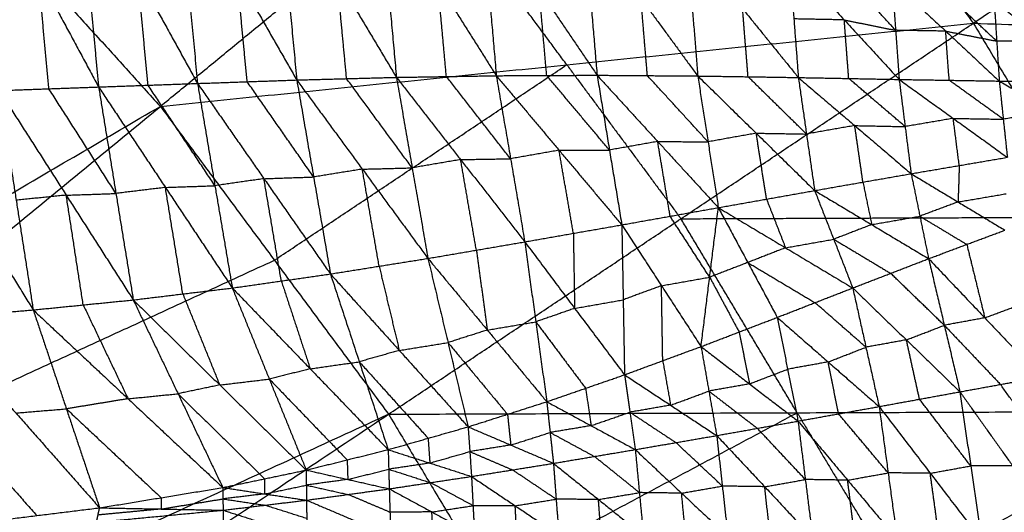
# Model space of a CAD drawing. Header units: millimetres. Extents: x -106 to 110, y -96 to 120.
# Tile 787 of 1020: x 33.45 to 44.28, y 34.72 to 40.14. Entities that reach past the tile are written whole.
import ezdxf

# ---------------------------------------------------------------- set-up
doc = ezdxf.new("R2010")
doc.units = ezdxf.units.MM
doc.header["$MEASUREMENT"] = 0
doc.layers.add('Default', color=7, linetype='Continuous', true_color=0x000000)

msp = doc.modelspace()

# ---------------------------------------------------------------- linework, layer by layer
at = {"layer": 'Default'}
for points in [[(43.937, 40.098, 3.861), (47.402, 42.413, 3.907), (50.867, 44.728, 3.952)], [(34.998, 39.184, 3.809), (37.987, 41.637, 3.835), (40.976, 44.091, 3.861)], [(40.976, 44.091, 3.861), (42.457, 42.094, 3.861), (43.937, 40.098, 3.861)], [(32.169, 42.305, 3.809), (33.583, 40.745, 3.809), (34.998, 39.184, 3.809)], [(32.996, 41.85, -2.828), (33.658, 40.624, -2.638), (34.319, 39.397, -2.448)], [(34.091, 41.816, -2.726), (34.205, 40.607, -2.587), (34.319, 39.397, -2.448)], [(34.091, 41.816, -2.726), (34.749, 40.626, -2.533), (35.407, 39.436, -2.339)], [(35.186, 41.761, -2.607), (35.296, 40.599, -2.473), (35.407, 39.436, -2.339)], [(35.186, 41.761, -2.607), (35.842, 40.617, -2.411), (36.498, 39.474, -2.214)], [(36.291, 41.676, -2.47), (36.394, 40.575, -2.342), (36.498, 39.474, -2.214)], [(36.291, 41.676, -2.47), (36.942, 40.59, -2.272), (37.594, 39.503, -2.073)], [(39.467, 39.641, 3.835), (38.727, 40.639, 3.835), (37.987, 41.637, 3.835)], [(37.406, 41.557, -2.315), (37.5, 40.53, -2.194), (37.594, 39.503, -2.073)], [(37.406, 41.557, -2.315), (38.049, 40.539, -2.116), (38.692, 39.521, -1.917)], [(38.527, 41.405, -2.143), (38.61, 40.463, -2.03), (38.692, 39.521, -1.917)], [(38.527, 41.405, -2.143), (39.163, 40.465, -1.943), (39.8, 39.526, -1.743)], [(39.656, 41.221, -1.952), (39.728, 40.373, -1.848), (39.8, 39.526, -1.743)], [(39.656, 41.221, -1.952), (40.282, 40.369, -1.753), (40.907, 39.518, -1.553)], [(40.787, 41.012, -1.742), (40.847, 40.265, -1.648), (40.907, 39.518, -1.553)], [(40.787, 41.012, -1.742), (41.4, 40.257, -1.545), (42.013, 39.501, -1.348)], [(26.418, 36.554, 3.779), (30.001, 38.649, 3.794), (33.583, 40.745, 3.809)], [(41.914, 40.789, -1.515), (41.964, 40.145, -1.432), (42.013, 39.501, -1.348)], [(41.914, 40.789, -1.515), (42.518, 40.134, -1.323), (43.121, 39.48, -1.132)], [(33.772, 39.378, -2.495), (33.715, 40.001, -2.567), (33.658, 40.624, -2.638)], [(34.863, 39.417, -2.394), (34.806, 40.022, -2.463), (34.749, 40.626, -2.533)], [(35.953, 39.455, -2.277), (35.897, 40.036, -2.344), (35.842, 40.617, -2.411)], [(43.083, 40.02, -1.203), (42.781, 40.347, -1.299), (42.479, 40.674, -1.395)], [(37.046, 39.489, -2.144), (36.994, 40.039, -2.208), (36.942, 40.59, -2.272)], [(38.143, 39.512, -1.995), (38.096, 40.026, -2.056), (38.049, 40.539, -2.116)], [(43.044, 40.56, -1.275), (43.083, 40.02, -1.203), (43.121, 39.48, -1.132)], [(43.044, 40.56, -1.275), (43.633, 40.011, -1.094), (44.222, 39.462, -0.913)], [(39.246, 39.524, -1.83), (39.205, 39.994, -1.887), (39.163, 40.465, -1.943)], [(44.194, 39.901, -0.972), (43.899, 40.175, -1.063), (43.605, 40.45, -1.153)], [(40.353, 39.522, -1.648), (40.318, 39.946, -1.7), (40.282, 40.369, -1.753)], [(44.166, 40.34, -1.032), (44.194, 39.901, -0.972), (44.222, 39.462, -0.913)], [(44.166, 40.34, -1.032), (44.745, 39.895, -0.865), (45.325, 39.449, -0.697)], [(41.46, 39.51, -1.451), (41.43, 39.883, -1.498), (41.4, 40.257, -1.545)], [(34.998, 39.184, 3.809), (39.467, 39.641, 3.835), (43.937, 40.098, 3.861)], [(37.507, 35.801, 3.809), (40.722, 37.949, 3.835), (43.937, 40.098, 3.861)], [(42.518, 40.134, -1.323), (42.241, 40.14, -1.377), (41.964, 40.145, -1.432)], [(42.567, 39.491, -1.24), (42.542, 39.813, -1.282), (42.518, 40.134, -1.323)], [(42.518, 40.134, -1.323), (42.8, 40.077, -1.263), (43.083, 40.02, -1.203)], [(43.937, 40.098, 3.861), (45.215, 37.966, 3.861), (46.493, 35.834, 3.861)], [(43.937, 40.098, 3.861), (48.89, 39.93, 3.907), (53.843, 39.763, 3.952)], [(43.633, 40.011, -1.094), (43.358, 40.015, -1.148), (43.083, 40.02, -1.203)], [(43.672, 39.471, -1.022), (43.652, 39.741, -1.058), (43.633, 40.011, -1.094)], [(43.633, 40.011, -1.094), (43.913, 39.956, -1.033), (44.194, 39.901, -0.972)], [(44.745, 39.895, -0.865), (44.469, 39.898, -0.918), (44.194, 39.901, -0.972)], [(36.252, 37.493, 3.809), (37.86, 38.567, 3.822), (39.467, 39.641, 3.835)], [(39.467, 39.641, 3.835), (40.095, 38.795, 3.835), (40.722, 37.949, 3.835)], [(37.594, 39.503, -2.073), (38.143, 39.512, -1.995), (38.692, 39.521, -1.917)], [(38.692, 39.521, -1.917), (39.246, 39.524, -1.83), (39.8, 39.526, -1.743)], [(38.692, 39.521, -1.917), (38.849, 38.608, -1.553), (39.005, 37.695, -1.19)], [(38.692, 39.521, -1.917), (39.382, 38.702, -1.496), (40.072, 37.882, -1.075)], [(39.936, 38.704, -1.409), (39.591, 39.114, -1.62), (39.246, 39.524, -1.83)], [(39.8, 39.526, -1.743), (39.936, 38.704, -1.409), (40.072, 37.882, -1.075)], [(39.8, 39.526, -1.743), (40.353, 39.522, -1.648), (40.907, 39.518, -1.553)], [(39.8, 39.526, -1.743), (40.466, 38.798, -1.347), (41.133, 38.071, -0.95)], [(41.02, 38.794, -1.252), (40.687, 39.158, -1.45), (40.353, 39.522, -1.648)], [(40.907, 39.518, -1.553), (41.02, 38.794, -1.252), (41.133, 38.071, -0.95)], [(40.907, 39.518, -1.553), (41.46, 39.51, -1.451), (42.013, 39.501, -1.348)], [(40.907, 39.518, -1.553), (41.55, 38.889, -1.184), (42.192, 38.259, -0.816)], [(34.319, 39.397, -2.448), (34.863, 39.417, -2.394), (35.407, 39.436, -2.339)], [(35.598, 38.312, -1.906), (35.231, 38.865, -2.15), (34.863, 39.417, -2.394)], [(35.407, 39.436, -2.339), (35.953, 39.455, -2.277), (36.498, 39.474, -2.214)], [(35.407, 39.436, -2.339), (35.598, 38.312, -1.906), (35.789, 37.188, -1.472)], [(35.407, 39.436, -2.339), (36.137, 38.389, -1.864), (36.868, 37.342, -1.388)], [(36.683, 38.408, -1.801), (36.318, 38.932, -2.039), (35.953, 39.455, -2.277)], [(36.498, 39.474, -2.214), (37.046, 39.489, -2.144), (37.594, 39.503, -2.073)], [(36.498, 39.474, -2.214), (36.683, 38.408, -1.801), (36.868, 37.342, -1.388)], [(36.498, 39.474, -2.214), (37.219, 38.494, -1.754), (37.94, 37.513, -1.294)], [(37.767, 38.508, -1.684), (37.406, 38.998, -1.914), (37.046, 39.489, -2.144)], [(37.594, 39.503, -2.073), (37.767, 38.508, -1.684), (37.94, 37.513, -1.294)], [(37.594, 39.503, -2.073), (38.3, 38.599, -1.632), (39.005, 37.695, -1.19)], [(38.849, 38.608, -1.553), (38.496, 39.06, -1.774), (38.143, 39.512, -1.995)], [(42.102, 38.88, -1.082), (41.781, 39.195, -1.266), (41.46, 39.51, -1.451)], [(42.013, 39.501, -1.348), (42.102, 38.88, -1.082), (42.192, 38.259, -0.816)], [(42.013, 39.501, -1.348), (42.567, 39.491, -1.24), (43.121, 39.48, -1.132)], [(42.013, 39.501, -1.348), (42.633, 38.973, -1.011), (43.253, 38.444, -0.674)], [(43.187, 38.962, -0.903), (42.877, 39.226, -1.071), (42.567, 39.491, -1.24)], [(43.121, 39.48, -1.132), (43.187, 38.962, -0.903), (43.253, 38.444, -0.674)], [(43.121, 39.48, -1.132), (43.672, 39.471, -1.022), (44.222, 39.462, -0.913)], [(43.121, 39.48, -1.132), (43.716, 39.052, -0.831), (44.311, 38.624, -0.531)], [(44.266, 39.043, -0.722), (43.969, 39.257, -0.872), (43.672, 39.471, -1.022)], [(44.222, 39.462, -0.913), (44.266, 39.043, -0.722), (44.311, 38.624, -0.531)], [(44.222, 39.462, -0.913), (44.773, 39.456, -0.805), (45.325, 39.449, -0.697)], [(44.222, 39.462, -0.913), (44.799, 39.129, -0.651), (45.376, 38.797, -0.39)], [(32.132, 39.32, -2.619), (32.866, 38.134, -2.115), (33.6, 36.947, -1.611)], [(33.226, 39.358, -2.542), (33.772, 39.378, -2.495), (34.319, 39.397, -2.448)], [(33.226, 39.358, -2.542), (33.413, 38.153, -2.076), (33.6, 36.947, -1.611)], [(33.226, 39.358, -2.542), (33.963, 38.208, -2.044), (34.7, 37.057, -1.546)], [(34.51, 38.227, -1.997), (34.141, 38.802, -2.246), (33.772, 39.378, -2.495)], [(34.319, 39.397, -2.448), (34.51, 38.227, -1.997), (34.7, 37.057, -1.546)], [(34.319, 39.397, -2.448), (35.054, 38.293, -1.96), (35.789, 37.188, -1.472)], [(20.667, 30.803, 3.749), (27.832, 34.994, 3.779), (34.998, 39.184, 3.809)], [(22.424, 28.865, 3.749), (28.711, 34.025, 3.779), (34.998, 39.184, 3.809)], [(34.998, 39.184, 3.809), (36.252, 37.493, 3.809), (37.507, 35.801, 3.809)], [(44.799, 39.129, -0.651), (44.533, 39.086, -0.687), (44.266, 39.043, -0.722)], [(43.716, 39.052, -0.831), (43.452, 39.007, -0.867), (43.187, 38.962, -0.903)], [(43.782, 38.534, -0.603), (43.749, 38.793, -0.717), (43.716, 39.052, -0.831)], [(43.716, 39.052, -0.831), (43.991, 39.047, -0.777), (44.266, 39.043, -0.722)], [(41.55, 38.889, -1.184), (41.285, 38.842, -1.218), (41.02, 38.794, -1.252)], [(41.663, 38.165, -0.883), (41.606, 38.527, -1.034), (41.55, 38.889, -1.184)], [(41.55, 38.889, -1.184), (41.826, 38.885, -1.133), (42.102, 38.88, -1.082)], [(42.633, 38.973, -1.011), (42.368, 38.927, -1.047), (42.102, 38.88, -1.082)], [(42.723, 38.352, -0.745), (42.678, 38.662, -0.878), (42.633, 38.973, -1.011)], [(42.633, 38.973, -1.011), (42.91, 38.967, -0.957), (43.187, 38.962, -0.903)], [(40.466, 38.798, -1.347), (40.201, 38.751, -1.378), (39.936, 38.704, -1.409)], [(40.603, 37.977, -1.013), (40.535, 38.388, -1.18), (40.466, 38.798, -1.347)], [(40.466, 38.798, -1.347), (40.743, 38.796, -1.299), (41.02, 38.794, -1.252)], [(39.382, 38.702, -1.496), (39.116, 38.655, -1.525), (38.849, 38.608, -1.553)], [(39.382, 38.702, -1.496), (39.659, 38.703, -1.453), (39.936, 38.704, -1.409)], [(39.539, 37.789, -1.132), (39.461, 38.245, -1.314), (39.382, 38.702, -1.496)], [(38.3, 38.599, -1.632), (38.033, 38.554, -1.658), (37.767, 38.508, -1.684)], [(38.3, 38.599, -1.632), (38.574, 38.604, -1.592), (38.849, 38.608, -1.553)], [(38.473, 37.604, -1.242), (38.386, 38.102, -1.437), (38.3, 38.599, -1.632)], [(43.253, 38.444, -0.674), (43.782, 38.534, -0.603), (44.311, 38.624, -0.531)], [(37.219, 38.494, -1.754), (36.951, 38.451, -1.778), (36.683, 38.408, -1.801)], [(37.219, 38.494, -1.754), (37.493, 38.501, -1.719), (37.767, 38.508, -1.684)], [(37.404, 37.428, -1.341), (37.311, 37.961, -1.548), (37.219, 38.494, -1.754)], [(42.192, 38.259, -0.816), (42.723, 38.352, -0.745), (43.253, 38.444, -0.674)], [(43.253, 38.444, -0.674), (43.349, 37.977, -0.278), (43.445, 37.51, 0.119)], [(43.253, 38.444, -0.674), (43.769, 38.134, -0.274), (44.285, 37.823, 0.125)], [(43.782, 38.534, -0.603), (43.776, 38.334, -0.438), (43.769, 38.134, -0.274)], [(36.137, 38.389, -1.864), (35.868, 38.351, -1.885), (35.598, 38.312, -1.906)], [(36.137, 38.389, -1.864), (36.41, 38.399, -1.833), (36.683, 38.408, -1.801)], [(36.328, 37.265, -1.43), (36.233, 37.827, -1.647), (36.137, 38.389, -1.864)], [(42.723, 38.352, -0.745), (42.771, 38.118, -0.547), (42.819, 37.885, -0.349)], [(33.963, 38.208, -2.044), (34.236, 38.217, -2.021), (34.51, 38.227, -1.997)], [(35.054, 38.293, -1.96), (34.782, 38.26, -1.979), (34.51, 38.227, -1.997)], [(35.054, 38.293, -1.96), (35.326, 38.303, -1.933), (35.598, 38.312, -1.906)], [(35.245, 37.123, -1.509), (35.149, 37.708, -1.735), (35.054, 38.293, -1.96)], [(41.133, 38.071, -0.95), (41.663, 38.165, -0.883), (42.192, 38.259, -0.816)], [(42.192, 38.259, -0.816), (42.402, 37.724, -0.352), (42.611, 37.188, 0.112)], [(42.192, 38.259, -0.816), (42.819, 37.885, -0.349), (43.445, 37.51, 0.119)], [(43.769, 38.134, -0.274), (44.033, 38.179, -0.239), (44.298, 38.224, -0.203)], [(33.963, 38.208, -2.044), (33.688, 38.18, -2.06), (33.413, 38.153, -2.076)], [(34.15, 37.002, -1.578), (34.057, 37.605, -1.811), (33.963, 38.208, -2.044)], [(41.663, 38.165, -0.883), (41.767, 37.898, -0.651), (41.872, 37.63, -0.419)], [(43.769, 38.134, -0.274), (43.559, 38.055, -0.276), (43.349, 37.977, -0.278)], [(40.072, 37.882, -1.075), (40.603, 37.977, -1.013), (41.133, 38.071, -0.95)], [(40.943, 36.544, 0.101), (41.038, 37.307, -0.425), (41.133, 38.071, -0.95)], [(41.133, 38.071, -0.95), (41.457, 37.468, -0.422), (41.781, 36.865, 0.106)], [(41.133, 38.071, -0.95), (41.872, 37.63, -0.419), (42.611, 37.188, 0.112)], [(41.038, 37.307, -0.425), (40.82, 37.642, -0.719), (40.603, 37.977, -1.013)], [(40.722, 37.949, 3.835), (42.968, 37.958, 3.848), (45.215, 37.966, 3.861)], [(42, 35.817, 3.835), (41.361, 36.883, 3.835), (40.722, 37.949, 3.835)], [(42.819, 37.885, -0.349), (43.084, 37.931, -0.313), (43.349, 37.977, -0.278)], [(43.349, 37.977, -0.278), (43.607, 37.822, -0.078), (43.865, 37.667, 0.122)], [(39.005, 37.695, -1.19), (39.539, 37.789, -1.132), (40.072, 37.882, -1.075)], [(39.539, 37.789, -1.132), (39.546, 37.377, -0.84), (39.553, 36.964, -0.547)], [(40.072, 37.882, -1.075), (40.087, 37.058, -0.49), (40.102, 36.234, 0.095)], [(40.072, 37.882, -1.075), (40.508, 37.213, -0.487), (40.943, 36.544, 0.101)], [(42.819, 37.885, -0.349), (42.61, 37.804, -0.35), (42.402, 37.724, -0.352)], [(43.445, 37.51, 0.119), (43.865, 37.667, 0.122), (44.285, 37.823, 0.125)], [(37.94, 37.513, -1.294), (38.473, 37.604, -1.242), (39.005, 37.695, -1.19)], [(39.005, 37.695, -1.19), (39.126, 36.816, -0.55), (39.247, 35.938, 0.09)], [(39.005, 37.695, -1.19), (39.553, 36.964, -0.547), (40.102, 36.234, 0.095)], [(41.872, 37.63, -0.419), (42.137, 37.677, -0.385), (42.402, 37.724, -0.352)], [(42.402, 37.724, -0.352), (42.715, 37.537, -0.118), (43.028, 37.349, 0.115)], [(38.473, 37.604, -1.242), (38.533, 37.165, -0.922), (38.593, 36.726, -0.602)], [(41.872, 37.63, -0.419), (41.665, 37.549, -0.42), (41.457, 37.468, -0.422)], [(43.865, 37.667, 0.122), (43.964, 37.263, -0.204), (44.063, 36.86, -0.53)], [(28.711, 34.025, 3.779), (32.481, 35.759, 3.794), (36.252, 37.493, 3.809)], [(36.868, 37.342, -1.388), (37.404, 37.428, -1.341), (37.94, 37.513, -1.294)], [(37.94, 37.513, -1.294), (38.161, 36.588, -0.604), (38.382, 35.662, 0.085)], [(37.94, 37.513, -1.294), (38.593, 36.726, -0.602), (39.247, 35.938, 0.09)], [(41.457, 37.468, -0.422), (41.248, 37.388, -0.423), (41.038, 37.307, -0.425)], [(41.457, 37.468, -0.422), (41.826, 37.247, -0.156), (42.196, 37.027, 0.109)], [(42.611, 37.188, 0.112), (43.028, 37.349, 0.115), (43.445, 37.51, 0.119)], [(43.445, 37.51, 0.119), (43.618, 36.778, -0.476), (43.79, 36.047, -1.071)], [(43.445, 37.51, 0.119), (44.063, 36.86, -0.53), (44.681, 36.209, -1.178)], [(37.404, 37.428, -1.341), (37.514, 36.965, -0.996), (37.625, 36.502, -0.652)], [(35.789, 37.188, -1.472), (36.328, 37.265, -1.43), (36.868, 37.342, -1.388)], [(36.328, 37.265, -1.43), (36.487, 36.782, -1.063), (36.646, 36.3, -0.696)], [(36.868, 37.342, -1.388), (37.185, 36.377, -0.654), (37.503, 35.411, 0.08)], [(36.868, 37.342, -1.388), (37.625, 36.502, -0.652), (38.382, 35.662, 0.085)], [(40.508, 37.213, -0.487), (40.773, 37.26, -0.456), (41.038, 37.307, -0.425)], [(41.038, 37.307, -0.425), (41.2, 37.006, -0.161), (41.362, 36.704, 0.103)], [(43.618, 36.778, -0.476), (43.323, 37.064, -0.18), (43.028, 37.349, 0.115)], [(34.7, 37.057, -1.546), (35.245, 37.123, -1.509), (35.789, 37.188, -1.472)], [(35.789, 37.188, -1.472), (36.196, 36.187, -0.698), (36.602, 35.187, 0.076)], [(35.789, 37.188, -1.472), (36.646, 36.3, -0.696), (37.503, 35.411, 0.08)], [(40.508, 37.213, -0.487), (40.297, 37.136, -0.489), (40.087, 37.058, -0.49)], [(40.522, 36.389, 0.098), (40.515, 36.801, -0.195), (40.508, 37.213, -0.487)], [(41.781, 36.865, 0.106), (42.196, 37.027, 0.109), (42.611, 37.188, 0.112)], [(42.611, 37.188, 0.112), (42.756, 36.537, -0.425), (42.901, 35.885, -0.962)], [(42.611, 37.188, 0.112), (43.201, 36.618, -0.479), (43.79, 36.047, -1.071)], [(33.6, 36.947, -1.611), (34.15, 37.002, -1.578), (34.7, 37.057, -1.546)], [(34.7, 37.057, -1.546), (35.193, 36.026, -0.738), (35.685, 34.995, 0.071)], [(34.7, 37.057, -1.546), (35.651, 36.122, -0.735), (36.602, 35.187, 0.076)], [(35.245, 37.123, -1.509), (35.448, 36.622, -1.122), (35.651, 36.122, -0.735)], [(39.553, 36.964, -0.547), (39.82, 37.011, -0.519), (40.087, 37.058, -0.49)], [(42.756, 36.537, -0.425), (42.476, 36.782, -0.158), (42.196, 37.027, 0.109)], [(32.49, 36.855, -1.664), (33.045, 36.901, -1.638), (33.6, 36.947, -1.611)], [(33.6, 36.947, -1.611), (33.965, 35.86, -0.773), (34.33, 34.772, 0.065)], [(33.6, 36.947, -1.611), (34.643, 35.971, -0.77), (35.685, 34.995, 0.071)], [(34.15, 37.002, -1.578), (34.396, 36.487, -1.174), (34.643, 35.971, -0.77)], [(39.553, 36.964, -0.547), (39.34, 36.89, -0.549), (39.126, 36.816, -0.55)], [(44.063, 36.86, -0.53), (44.273, 36.938, -0.528), (44.483, 37.016, -0.526)], [(32.49, 36.855, -1.664), (33.41, 35.814, -0.8), (34.33, 34.772, 0.065)], [(38.593, 36.726, -0.602), (38.86, 36.771, -0.576), (39.126, 36.816, -0.55)], [(39.126, 36.816, -0.55), (39.4, 36.451, -0.229), (39.674, 36.086, 0.093)], [(40.943, 36.544, 0.101), (41.362, 36.704, 0.103), (41.781, 36.865, 0.106)], [(41.781, 36.865, 0.106), (41.895, 36.295, -0.373), (42.009, 35.725, -0.853)], [(41.781, 36.865, 0.106), (42.341, 36.375, -0.428), (42.901, 35.885, -0.962)], [(44.063, 36.86, -0.53), (43.84, 36.819, -0.503), (43.618, 36.778, -0.476)], [(38.593, 36.726, -0.602), (38.377, 36.657, -0.603), (38.161, 36.588, -0.604)], [(41.362, 36.704, 0.103), (41.419, 36.419, -0.136), (41.476, 36.134, -0.376)], [(43.201, 36.618, -0.479), (43.409, 36.698, -0.478), (43.618, 36.778, -0.476)], [(43.618, 36.778, -0.476), (43.927, 36.453, -0.8), (44.236, 36.128, -1.124)], [(43.201, 36.618, -0.479), (42.978, 36.577, -0.452), (42.756, 36.537, -0.425)], [(43.345, 35.966, -1.016), (43.273, 36.292, -0.748), (43.201, 36.618, -0.479)], [(37.625, 36.502, -0.652), (37.405, 36.439, -0.653), (37.185, 36.377, -0.654)], [(37.625, 36.502, -0.652), (37.893, 36.545, -0.628), (38.161, 36.588, -0.604)], [(38.161, 36.588, -0.604), (38.488, 36.194, -0.258), (38.815, 35.8, 0.087)], [(40.102, 36.234, 0.095), (40.522, 36.389, 0.098), (40.943, 36.544, 0.101)], [(40.943, 36.544, 0.101), (41.029, 36.055, -0.323), (41.115, 35.566, -0.747)], [(40.943, 36.544, 0.101), (41.476, 36.134, -0.376), (42.009, 35.725, -0.853)], [(42.341, 36.375, -0.428), (42.548, 36.456, -0.426), (42.756, 36.537, -0.425)], [(36.646, 36.3, -0.696), (36.915, 36.338, -0.675), (37.185, 36.377, -0.654)], [(37.185, 36.377, -0.654), (37.564, 35.957, -0.286), (37.942, 35.537, 0.083)], [(40.522, 36.389, 0.098), (40.565, 36.144, -0.114), (40.608, 35.9, -0.326)], [(36.646, 36.3, -0.696), (36.421, 36.243, -0.697), (36.196, 36.187, -0.698)], [(41.476, 36.134, -0.376), (41.686, 36.215, -0.375), (41.895, 36.295, -0.373)], [(42.341, 36.375, -0.428), (42.118, 36.335, -0.4), (41.895, 36.295, -0.373)], [(42.455, 35.805, -0.907), (42.398, 36.09, -0.667), (42.341, 36.375, -0.428)], [(35.651, 36.122, -0.735), (35.923, 36.155, -0.717), (36.196, 36.187, -0.698)], [(36.196, 36.187, -0.698), (36.624, 35.743, -0.31), (37.052, 35.299, 0.078)], [(39.247, 35.938, 0.09), (39.674, 36.086, 0.093), (40.102, 36.234, 0.095)], [(40.102, 36.234, 0.095), (40.161, 35.823, -0.275), (40.22, 35.412, -0.646)], [(40.102, 36.234, 0.095), (40.608, 35.9, -0.326), (41.115, 35.566, -0.747)], [(43.79, 36.047, -1.071), (44.236, 36.128, -1.124), (44.681, 36.209, -1.178)], [(35.651, 36.122, -0.735), (35.422, 36.074, -0.736), (35.193, 36.026, -0.738)], [(39.674, 36.086, 0.093), (39.704, 35.88, -0.093), (39.734, 35.675, -0.278)], [(40.608, 35.9, -0.326), (40.819, 35.977, -0.324), (41.029, 36.055, -0.323)], [(41.476, 36.134, -0.376), (41.253, 36.095, -0.35), (41.029, 36.055, -0.323)], [(41.029, 36.055, -0.323), (41.296, 35.85, -0.561), (41.562, 35.646, -0.8)], [(44.816, 35.314, -1.542), (44.526, 35.721, -1.333), (44.236, 36.128, -1.124)], [(34.643, 35.971, -0.77), (34.304, 35.915, -0.771), (33.965, 35.86, -0.773)], [(34.643, 35.971, -0.77), (34.918, 35.998, -0.754), (35.193, 36.026, -0.738)], [(35.193, 36.026, -0.738), (35.668, 35.558, -0.332), (36.144, 35.091, 0.073)], [(42.901, 35.885, -0.962), (43.345, 35.966, -1.016), (43.79, 36.047, -1.071)], [(43.908, 35.233, -1.404), (43.626, 35.599, -1.21), (43.345, 35.966, -1.016)], [(43.79, 36.047, -1.071), (43.908, 35.233, -1.404), (44.025, 34.419, -1.737)], [(43.79, 36.047, -1.071), (44.37, 35.232, -1.488), (44.95, 34.418, -1.906)], [(33.41, 35.814, -0.8), (33.687, 35.837, -0.786), (33.965, 35.86, -0.773)], [(33.965, 35.86, -0.773), (34.486, 35.371, -0.352), (35.007, 34.883, 0.068)], [(38.382, 35.662, 0.085), (38.815, 35.8, 0.087), (39.247, 35.938, 0.09)], [(39.247, 35.938, 0.09), (39.284, 35.6, -0.231), (39.32, 35.261, -0.552)], [(39.247, 35.938, 0.09), (39.734, 35.675, -0.278), (40.22, 35.412, -0.646)], [(40.608, 35.9, -0.326), (40.384, 35.861, -0.301), (40.161, 35.823, -0.275)], [(42.009, 35.725, -0.853), (42.455, 35.805, -0.907), (42.901, 35.885, -0.962)], [(42.901, 35.885, -0.962), (43, 35.156, -1.264), (43.1, 34.427, -1.566)], [(42.901, 35.885, -0.962), (43.463, 35.152, -1.349), (44.025, 34.419, -1.737)], [(22.424, 28.865, 3.749), (29.965, 32.333, 3.779), (37.507, 35.801, 3.809)], [(23.982, 26.764, 3.749), (30.744, 31.283, 3.779), (37.507, 35.801, 3.809)], [(32.719, 35.729, -0.802), (33.179, 35.208, -0.37), (33.639, 34.687, 0.063)], [(37.507, 35.801, 3.809), (42, 35.817, 3.835), (46.493, 35.834, 3.861)], [(37.507, 35.801, 3.809), (38.589, 33.995, 3.809), (39.672, 32.188, 3.809)], [(38.589, 33.995, 3.809), (40.295, 34.906, 3.822), (42, 35.817, 3.835)], [(38.815, 35.8, 0.087), (38.833, 35.631, -0.073), (38.851, 35.462, -0.234)], [(39.672, 32.188, 3.809), (43.082, 34.011, 3.835), (46.493, 35.834, 3.861)], [(39.734, 35.675, -0.278), (39.947, 35.749, -0.277), (40.161, 35.823, -0.275)], [(40.161, 35.823, -0.275), (40.414, 35.656, -0.486), (40.667, 35.489, -0.696)], [(42, 35.817, 3.835), (42.541, 34.914, 3.835), (43.082, 34.011, 3.835)], [(43, 35.156, -1.264), (42.728, 35.48, -1.085), (42.455, 35.805, -0.907)], [(37.503, 35.411, 0.08), (37.942, 35.537, 0.083), (38.382, 35.662, 0.085)], [(38.382, 35.662, 0.085), (38.401, 35.39, -0.19), (38.419, 35.117, -0.465)], [(38.382, 35.662, 0.085), (38.851, 35.462, -0.234), (39.32, 35.261, -0.552)], [(39.734, 35.675, -0.278), (39.509, 35.637, -0.255), (39.284, 35.6, -0.231)], [(41.115, 35.566, -0.747), (41.562, 35.646, -0.8), (42.009, 35.725, -0.853)], [(42.09, 35.083, -1.124), (41.826, 35.364, -0.962), (41.562, 35.646, -0.8)], [(42.009, 35.725, -0.853), (42.09, 35.083, -1.124), (42.17, 34.441, -1.394)], [(42.009, 35.725, -0.853), (42.555, 35.076, -1.209), (43.1, 34.427, -1.566)], [(37.942, 35.537, 0.083), (37.952, 35.4, -0.055), (37.961, 35.264, -0.192)], [(38.851, 35.462, -0.234), (39.068, 35.531, -0.232), (39.284, 35.6, -0.231)], [(39.284, 35.6, -0.231), (39.527, 35.468, -0.415), (39.77, 35.337, -0.599)], [(40.22, 35.412, -0.646), (40.667, 35.489, -0.696), (41.115, 35.566, -0.747)], [(41.115, 35.566, -0.747), (41.177, 35.011, -0.987), (41.239, 34.455, -1.228)], [(41.115, 35.566, -0.747), (41.643, 35.004, -1.071), (42.17, 34.441, -1.394)], [(36.602, 35.187, 0.076), (37.052, 35.299, 0.078), (37.503, 35.411, 0.08)], [(37.503, 35.411, 0.08), (37.509, 35.196, -0.152), (37.515, 34.981, -0.384)], [(37.503, 35.411, 0.08), (37.961, 35.264, -0.192), (38.419, 35.117, -0.465)], [(38.851, 35.462, -0.234), (38.626, 35.426, -0.212), (38.401, 35.39, -0.19)], [(39.32, 35.261, -0.552), (39.77, 35.337, -0.599), (40.22, 35.412, -0.646)], [(40.22, 35.412, -0.646), (40.265, 34.939, -0.858), (40.31, 34.466, -1.07)], [(40.22, 35.412, -0.646), (40.729, 34.933, -0.937), (41.239, 34.455, -1.228)], [(41.177, 35.011, -0.987), (40.922, 35.25, -0.842), (40.667, 35.489, -0.696)], [(37.052, 35.299, 0.078), (37.056, 35.191, -0.038), (37.059, 35.084, -0.154)], [(37.961, 35.264, -0.192), (38.181, 35.327, -0.191), (38.401, 35.39, -0.19)], [(38.401, 35.39, -0.19), (38.635, 35.289, -0.349), (38.87, 35.189, -0.509)], [(40.265, 34.939, -0.858), (40.018, 35.138, -0.729), (39.77, 35.337, -0.599)], [(35.685, 34.995, 0.071), (36.144, 35.091, 0.073), (36.602, 35.187, 0.076)], [(36.602, 35.187, 0.076), (36.603, 35.021, -0.118), (36.605, 34.856, -0.311)], [(36.602, 35.187, 0.076), (37.059, 35.084, -0.154), (37.515, 34.981, -0.384)], [(37.059, 35.084, -0.154), (37.284, 35.14, -0.153), (37.509, 35.196, -0.152)], [(37.961, 35.264, -0.192), (37.735, 35.23, -0.172), (37.509, 35.196, -0.152)], [(37.509, 35.196, -0.152), (37.738, 35.123, -0.288), (37.967, 35.049, -0.425)], [(38.419, 35.117, -0.465), (38.87, 35.189, -0.509), (39.32, 35.261, -0.552)], [(39.35, 34.867, -0.737), (39.11, 35.028, -0.623), (38.87, 35.189, -0.509)], [(39.32, 35.261, -0.552), (39.35, 34.867, -0.737), (39.38, 34.472, -0.922)], [(39.32, 35.261, -0.552), (39.815, 34.864, -0.811), (40.31, 34.466, -1.07)], [(43.463, 35.152, -1.349), (43.685, 35.192, -1.376), (43.908, 35.233, -1.404)], [(44.37, 35.232, -1.488), (44.139, 35.233, -1.446), (43.908, 35.233, -1.404)], [(36.144, 35.091, 0.073), (36.144, 35.008, -0.023), (36.145, 34.925, -0.12)], [(37.059, 35.084, -0.154), (36.831, 35.053, -0.136), (36.603, 35.021, -0.118)], [(37.515, 34.981, -0.384), (37.967, 35.049, -0.425), (38.419, 35.117, -0.465)], [(38.419, 35.117, -0.465), (38.436, 34.795, -0.625), (38.453, 34.472, -0.785)], [(38.419, 35.117, -0.465), (38.9, 34.795, -0.694), (39.38, 34.472, -0.922)], [(41.643, 35.004, -1.071), (41.866, 35.043, -1.097), (42.09, 35.083, -1.124)], [(42.555, 35.076, -1.209), (42.322, 35.079, -1.166), (42.09, 35.083, -1.124)], [(42.555, 35.076, -1.209), (42.777, 35.116, -1.236), (43, 35.156, -1.264)], [(43.463, 35.152, -1.349), (43.232, 35.154, -1.306), (43, 35.156, -1.264)], [(43.563, 34.423, -1.651), (43.513, 34.788, -1.5), (43.463, 35.152, -1.349)], [(34.33, 34.772, 0.065), (35.007, 34.883, 0.068), (35.685, 34.995, 0.071)], [(35.685, 34.995, 0.071), (35.686, 34.87, -0.087), (35.688, 34.746, -0.244)], [(35.685, 34.995, 0.071), (36.145, 34.925, -0.12), (36.605, 34.856, -0.311)], [(36.145, 34.925, -0.12), (36.374, 34.973, -0.119), (36.603, 35.021, -0.118)], [(36.603, 35.021, -0.118), (36.832, 34.97, -0.233), (37.06, 34.919, -0.348)], [(36.605, 34.856, -0.311), (37.06, 34.919, -0.348), (37.515, 34.981, -0.384)], [(37.515, 34.981, -0.384), (37.523, 34.723, -0.521), (37.531, 34.464, -0.658)], [(37.515, 34.981, -0.384), (37.984, 34.727, -0.585), (38.453, 34.472, -0.785)], [(38.436, 34.795, -0.625), (38.202, 34.922, -0.525), (37.967, 35.049, -0.425)], [(40.729, 34.933, -0.937), (40.953, 34.972, -0.962), (41.177, 35.011, -0.987)], [(41.643, 35.004, -1.071), (41.41, 35.007, -1.029), (41.177, 35.011, -0.987)], [(41.705, 34.448, -1.311), (41.674, 34.726, -1.191), (41.643, 35.004, -1.071)], [(42.635, 34.434, -1.48), (42.595, 34.755, -1.345), (42.555, 35.076, -1.209)], [(35.007, 34.883, 0.068), (35.008, 34.821, -0.011), (35.009, 34.759, -0.089)], [(35.009, 34.759, -0.089), (35.348, 34.815, -0.088), (35.686, 34.87, -0.087)], [(36.145, 34.925, -0.12), (35.916, 34.898, -0.103), (35.686, 34.87, -0.087)], [(35.686, 34.87, -0.087), (35.916, 34.836, -0.182), (36.146, 34.801, -0.278)], [(37.523, 34.723, -0.521), (37.292, 34.821, -0.434), (37.06, 34.919, -0.348)], [(38.9, 34.795, -0.694), (39.125, 34.831, -0.715), (39.35, 34.867, -0.737)], [(39.815, 34.864, -0.811), (39.583, 34.865, -0.774), (39.35, 34.867, -0.737)], [(39.815, 34.864, -0.811), (40.04, 34.901, -0.835), (40.265, 34.939, -0.858)], [(39.845, 34.469, -0.996), (39.83, 34.667, -0.904), (39.815, 34.864, -0.811)], [(40.729, 34.933, -0.937), (40.497, 34.936, -0.898), (40.265, 34.939, -0.858)], [(40.774, 34.461, -1.149), (40.752, 34.697, -1.043), (40.729, 34.933, -0.937)], [(32.948, 34.602, 0.06), (33.639, 34.687, 0.063), (34.33, 34.772, 0.065)], [(34.296, 34.614, -0.154), (34.313, 34.693, -0.044), (34.33, 34.772, 0.065)], [(35.009, 34.759, -0.089), (34.661, 34.726, -0.067), (34.313, 34.693, -0.044)], [(34.33, 34.772, 0.065), (35.009, 34.759, -0.089), (35.688, 34.746, -0.244)], [(35.688, 34.746, -0.244), (36.146, 34.801, -0.278), (36.605, 34.856, -0.311)], [(36.608, 34.654, -0.427), (36.377, 34.727, -0.352), (36.146, 34.801, -0.278)], [(36.605, 34.856, -0.311), (36.608, 34.654, -0.427), (36.61, 34.451, -0.542)], [(36.605, 34.856, -0.311), (37.068, 34.66, -0.485), (37.531, 34.464, -0.658)], [(37.984, 34.727, -0.585), (38.21, 34.761, -0.605), (38.436, 34.795, -0.625)], [(38.9, 34.795, -0.694), (38.668, 34.795, -0.659), (38.436, 34.795, -0.625)], [(38.917, 34.472, -0.854), (38.908, 34.634, -0.774), (38.9, 34.795, -0.694)], [(34.296, 34.614, -0.154), (34.992, 34.68, -0.199), (35.688, 34.746, -0.244)], [(35.688, 34.746, -0.244), (35.689, 34.59, -0.341), (35.689, 34.434, -0.437)], [(35.688, 34.746, -0.244), (36.149, 34.599, -0.393), (36.61, 34.451, -0.542)], [(37.984, 34.727, -0.585), (37.754, 34.725, -0.553), (37.523, 34.723, -0.521)], [(37.992, 34.468, -0.722), (37.988, 34.597, -0.653), (37.984, 34.727, -0.585)]]:
    msp.add_open_spline(points, degree=2, dxfattribs=at)

doc.saveas('drawing.dxf')
